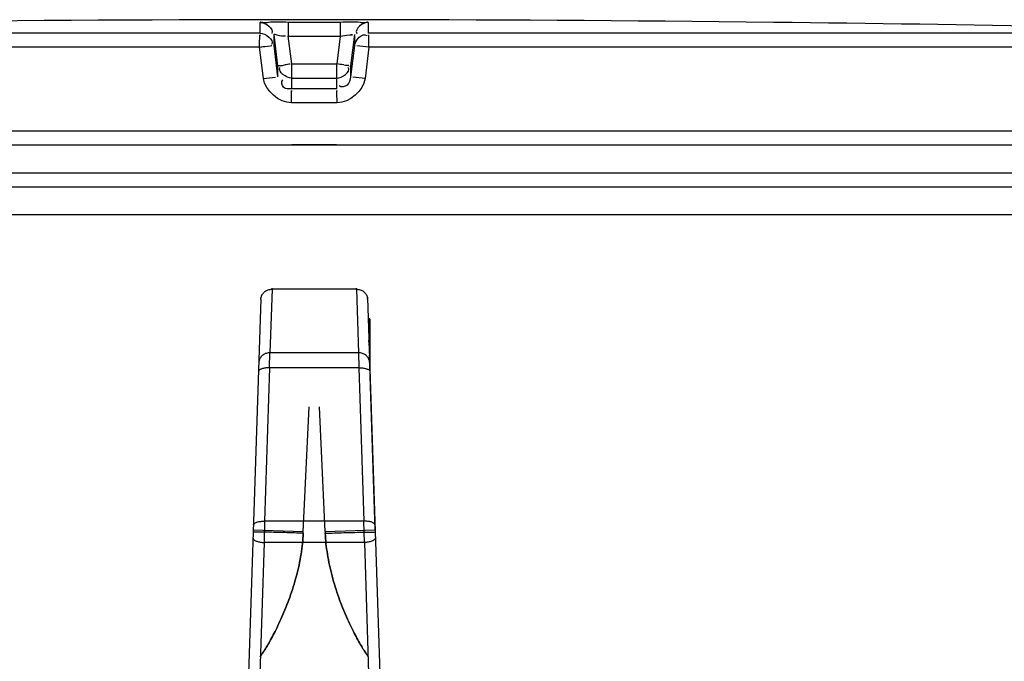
# Model space of a CAD drawing. Header units: millimetres. Extents: x 0 to 297, y 0 to 210.
# Tile 452 of 455: x 240.58 to 243.41, y 162.51 to 164.36. Entities that reach past the tile are written whole.
import ezdxf

# ---------------------------------------------------------------- set-up
doc = ezdxf.new("R2010")
doc.units = ezdxf.units.MM
doc.header["$LTSCALE"] = 16.335
doc.layers.get('0').update_dxf_attribs({"linetype": 'CONTINUOUS'})
doc.layers.add('001-M31079-X02', color=7, linetype='CONTINUOUS')
doc.layers.add('01_GLOBAL', color=7, linetype='CONTINUOUS')

msp = doc.modelspace()

# ---------------------------------------------------------------- linework, layer by layer
at = {"color": 9, "linetype": 'Continuous'}
for p, q in [((241.2749, 164.3163), (241.2749, 164.3476)), ((241.3555, 164.3486), (241.3555, 164.3082)), ((241.3555, 164.3486), (241.505, 164.3486)), ((241.505, 164.3486), (241.5049, 164.3082)), ((241.5856, 164.3476), (241.5856, 164.3163)), ((241.2749, 164.3293), (241.2749, 164.3304)), ((241.2749, 164.3197), (241.2749, 164.3213)), ((241.5856, 164.3376), (241.5856, 164.3368)), ((241.2749, 164.3163), (238.4332, 164.3163)), ((241.3146, 164.2813), (241.3146, 164.3126)), ((241.3259, 164.2227), (241.3146, 164.3126)), ((241.3656, 164.2281), (241.3555, 164.3082)), ((241.3555, 164.3082), (241.5049, 164.3082)), ((241.5049, 164.3082), (241.4949, 164.2281)), ((241.5459, 164.3126), (241.5346, 164.2227)), ((241.5459, 164.3126), (241.5459, 164.2813)), ((244.4273, 164.3163), (241.5856, 164.3163)), ((241.2729, 164.2763), (238.3943, 164.2763)), ((241.2843, 164.1864), (241.2729, 164.2763)), ((241.3259, 164.1914), (241.3146, 164.2813)), ((241.5459, 164.2813), (241.5346, 164.1914)), ((241.5876, 164.2763), (241.5524, 164.2806)), ((241.5876, 164.2763), (241.5762, 164.1864)), ((244.4662, 164.2763), (241.5876, 164.2763)), ((241.3259, 164.1914), (241.3259, 164.2227)), ((241.3263, 164.2202), (241.3259, 164.2227)), ((241.3656, 164.1562), (241.3656, 164.2281)), ((241.3656, 164.2281), (241.4949, 164.2281)), ((241.4949, 164.1562), (241.4949, 164.2281)), ((241.5342, 164.2201), (241.5346, 164.2227)), ((241.5346, 164.2227), (241.5346, 164.1914)), ((241.2843, 164.1864), (241.3193, 164.1906)), ((241.3656, 164.1877), (241.3651, 164.1877)), ((241.3656, 164.1877), (241.4949, 164.1877)), ((241.4949, 164.1877), (241.4954, 164.1877)), ((241.5762, 164.1864), (241.5412, 164.1906)), ((241.4949, 164.1562), (241.3656, 164.1562)), ((241.4958, 164.1162), (241.3647, 164.1162)), ((244.4702, 164.0353), (238.3902, 164.0353)), ((241.3662, 163.9969), (241.4942, 163.9969))]:
    msp.add_line(p, q, dxfattribs=at)
at = {"color": 7, "linetype": 'Continuous'}
for p, q in [((242.6724, 164.3486), (242.672, 164.3486)), ((242.752, 164.3476), (242.6723, 164.3486)), ((238.3902, 163.9953), (244.4702, 163.9953)), ((238.3902, 163.9153), (244.4702, 163.9153)), ((238.4302, 163.8753), (244.4302, 163.8753))]:
    msp.add_line(p, q, dxfattribs=at)
at = {"color": 9, "linetype": 'Continuous'}
for points in [[(241.2749, 164.3351), (241.2749, 164.3368), (241.2749, 164.3376), (241.2749, 164.3383), (241.2749, 164.339), (241.2749, 164.3398), (241.2749, 164.3405), (241.2749, 164.3411), (241.2749, 164.3418), (241.2749, 164.3425), (241.2749, 164.3431), (241.2749, 164.3438), (241.2749, 164.3444), (241.2749, 164.345), (241.2749, 164.3457), (241.2748, 164.3463), (241.2748, 164.347), (241.2749, 164.3476)], [(241.5856, 164.3476), (241.5857, 164.347), (241.5857, 164.3463), (241.5856, 164.3457), (241.5856, 164.345), (241.5856, 164.3444), (241.5856, 164.3438), (241.5856, 164.3431), (241.5856, 164.3425)], [(241.2749, 164.3324), (241.2749, 164.3334), (241.2749, 164.3351)], [(241.5856, 164.3418), (241.5856, 164.3411), (241.5856, 164.3404)], [(241.5856, 164.3397), (241.5856, 164.339), (241.5856, 164.3383)]]:
    msp.add_lwpolyline(points, dxfattribs=at)
at = {"color": 7, "linetype": 'Continuous'}
for radius, start, end in [(115.54, 89.384203, 90.615797), (115.5399, 88.513625, 89.344519)]:
    msp.add_arc((241.4302, 48.8153), radius, start, end, dxfattribs=at)
at = {"color": 9, "linetype": 'Continuous'}
for centre, radius, start, end in [((241.5222, 162.8525), 1.3844, 96.6859, 97.3437), ((240.9786, 160.1032), 4.1571, 82.586, 82.8653)]:
    msp.add_arc(centre, radius, start, end, dxfattribs=at)
for points, knots in [([(241.2749, 164.3476), (241.2749, 164.3497), (241.2876, 164.3457), (241.3081, 164.3518), (241.3366, 164.3486), (241.3555, 164.3486)], [0, 0, 0, 0, 0.077085, 0.294402, 1, 1, 1, 1]), ([(241.505, 164.3486), (241.5239, 164.3486), (241.5524, 164.3518), (241.5729, 164.3457), (241.5856, 164.3497), (241.5856, 164.3476)], [0, 0, 0, 0, 0.705598, 0.922915, 1, 1, 1, 1]), ([(241.3146, 164.3126), (241.3146, 164.3154), (241.3324, 164.3072), (241.3392, 164.3101), (241.3472, 164.309)], [0, 0, 0, 0, 0.256957, 1, 1, 1, 1]), ([(241.5049, 164.3082), (241.5142, 164.3093), (241.5198, 164.3099), (241.5436, 164.3127), (241.5368, 164.3116), (241.5352, 164.3114)], [0, 0, 0, 0, 0.698391, 0.879855, 1, 1, 1, 1]), ([(241.2729, 164.2763), (241.2779, 164.2772), (241.2844, 164.278), (241.314, 164.2811), (241.3075, 164.2812)], [0, 0, 0, 0, 0.438351, 1, 1, 1, 1]), ([(241.3259, 164.2227), (241.3259, 164.2245), (241.3364, 164.2222), (241.3405, 164.2249), (241.3452, 164.2255)], [0, 0, 0, 0, 0.272435, 1, 1, 1, 1]), ([(241.515, 164.2256), (241.5199, 164.2249), (241.5352, 164.2237), (241.5285, 164.2235), (241.5279, 164.2236)], [0, 0, 0, 0, 0.894651, 1, 1, 1, 1]), ([(241.3656, 164.1562), (241.3575, 164.1562), (241.3385, 164.1548), (241.3356, 164.1765), (241.3395, 164.1824)], [0, 0, 0, 0, 0.532206, 1, 1, 1, 1]), ([(241.5346, 164.1914), (241.5335, 164.1826), (241.5307, 164.1635), (241.5079, 164.1605), (241.5018, 164.1652)], [0, 0, 0, 0, 0.53572, 1, 1, 1, 1])]:
    msp.add_open_spline(points, degree=3, knots=knots, dxfattribs=at)
for points in [[(241.2749, 164.3476), (241.2902, 164.3477), (241.315, 164.3295), (241.3082, 164.3158)], [(241.5856, 164.3476), (241.5702, 164.3477), (241.5455, 164.3295), (241.5523, 164.3158)], [(241.2729, 164.2763), (241.2729, 164.2874), (241.2738, 164.3207), (241.2747, 164.3096)], [(241.5459, 164.2813), (241.5478, 164.2965), (241.5688, 164.3188), (241.5816, 164.3103)], [(241.5876, 164.2763), (241.5876, 164.2874), (241.5867, 164.3206), (241.5858, 164.3096)], [(241.2749, 164.3163), (241.2902, 164.3163), (241.315, 164.2982), (241.3082, 164.2845)], [(241.3647, 164.1162), (241.3291, 164.1163), (241.2887, 164.1511), (241.2843, 164.1864)], [(241.5762, 164.1864), (241.5718, 164.1511), (241.5314, 164.1163), (241.4958, 164.1162)], [(241.3647, 164.1162), (241.3647, 164.1273), (241.3651, 164.1606), (241.3655, 164.1495)], [(241.4958, 164.1162), (241.4958, 164.1273), (241.4954, 164.1606), (241.495, 164.1495)]]:
    msp.add_open_spline(points, degree=3, dxfattribs=at)
at = {"color": 7, "linetype": 'Continuous'}
for points in [[(241.3651, 164.1877), (241.35, 164.1879), (241.3257, 164.2041), (241.3314, 164.2181)], [(241.4954, 164.1877), (241.5105, 164.1879), (241.5347, 164.204), (241.5291, 164.218)]]:
    msp.add_open_spline(points, degree=3, dxfattribs=at)
at = {"layer": '001-M31079-X02', "color": 9, "linetype": 'Continuous'}
for p, q in [((241.3089, 163.5807), (241.3089, 163.584)), ((241.3089, 163.5807), (241.3089, 163.584)), ((241.5516, 163.5807), (241.5516, 163.584)), ((241.5516, 163.5807), (241.5516, 163.584)), ((241.2769, 163.5522), (241.277, 163.5558)), ((241.3089, 163.5807), (241.3028, 163.3981)), ((241.5516, 163.5807), (241.3089, 163.5807)), ((241.5516, 163.5807), (241.5576, 163.3981)), ((241.2769, 163.5522), (241.2378, 162.369)), ((241.302, 163.3548), (241.3028, 163.3981)), ((241.5576, 163.3981), (241.3028, 163.3981)), ((241.5576, 163.3981), (241.5585, 163.3548)), ((241.302, 163.3548), (241.2874, 162.9139)), ((241.5585, 163.3548), (241.302, 163.3548)), ((241.5585, 163.3548), (241.5731, 162.9139)), ((241.2874, 162.9139), (241.2862, 162.8527)), ((241.5731, 162.9139), (241.2874, 162.9139)), ((241.5743, 162.8527), (241.5731, 162.9139)), ((241.3989, 162.8833), (241.255, 162.888)), ((241.6055, 162.888), (241.4616, 162.8833)), ((241.2862, 162.8527), (241.2713, 162.401)), ((241.5743, 162.8527), (241.2862, 162.8527)), ((241.5743, 162.8527), (241.5892, 162.401))]:
    msp.add_line(p, q, dxfattribs=at)
at = {"layer": '001-M31079-X02', "color": 7, "linetype": 'Continuous'}
for p, q in [((241.5836, 163.5522), (241.5835, 163.5558)), ((241.5835, 163.5558), (241.6226, 162.369)), ((241.5855, 163.4959), (241.5855, 163.4942)), ((241.5856, 163.4942), (241.5856, 163.4908)), ((241.5867, 163.4585), (241.5867, 163.4551)), ((241.5876, 163.4298), (241.5876, 163.4332)), ((241.5876, 163.4313), (241.5876, 163.4279)), ((241.5877, 163.4279), (241.5877, 163.4262)), ((241.5879, 163.4188), (241.5879, 163.4228)), ((241.588, 163.421), (241.588, 163.4176)), ((241.5881, 163.4176), (241.5881, 163.4159)), ((241.5902, 163.4228), (241.5902, 163.3509)), ((241.6055, 162.888), (241.5889, 163.3915)), ((241.6055, 162.888), (241.5889, 163.3915)), ((241.5902, 163.3535), (241.589, 163.3897)), ((241.589, 163.3889), (241.589, 163.3852)), ((241.5891, 163.3842), (241.5891, 163.3861)), ((241.5893, 163.3781), (241.5893, 163.3827)), ((241.5893, 163.3802), (241.5893, 163.3777)), ((241.5898, 163.363), (241.5902, 163.3542)), ((241.5902, 163.3535), (241.5902, 163.3742))]:
    msp.add_line(p, q, dxfattribs=at)
at = {"layer": '001-M31079-X02', "color": 6, "linetype": 'Continuous'}
for p, q in [((241.5902, 163.4959), (241.5855, 163.4959)), ((241.5902, 163.4942), (241.5855, 163.4942)), ((241.5902, 163.4908), (241.5856, 163.4908)), ((241.5902, 163.4891), (241.5857, 163.4891)), ((241.5902, 163.4874), (241.5857, 163.4874)), ((241.5902, 163.4857), (241.5858, 163.4857)), ((241.5902, 163.484), (241.5858, 163.484)), ((241.5902, 163.4823), (241.5858, 163.4823)), ((241.5902, 163.4806), (241.5859, 163.4806)), ((241.5902, 163.4772), (241.5861, 163.4772)), ((241.5902, 163.4755), (241.5861, 163.4755)), ((241.5902, 163.4721), (241.5862, 163.4721)), ((241.5902, 163.4704), (241.5863, 163.4704)), ((241.5902, 163.4959), (241.5902, 163.4228)), ((241.5902, 163.4687), (241.5864, 163.4687)), ((241.5902, 163.467), (241.5864, 163.467)), ((241.5902, 163.4653), (241.5865, 163.4653)), ((241.5902, 163.4636), (241.5865, 163.4636)), ((241.5902, 163.4619), (241.5866, 163.4619)), ((241.5902, 163.4585), (241.5867, 163.4585)), ((241.5902, 163.4551), (241.5868, 163.4551)), ((241.5902, 163.4517), (241.5869, 163.4517)), ((241.5902, 163.4432), (241.5872, 163.4432)), ((241.5902, 163.4364), (241.5874, 163.4364)), ((241.5902, 163.4347), (241.5875, 163.4347)), ((241.5902, 163.4332), (241.5875, 163.4332)), ((241.5902, 163.4313), (241.5876, 163.4313)), ((241.5902, 163.4298), (241.5876, 163.4298)), ((241.5902, 163.4279), (241.5876, 163.4279)), ((241.5902, 163.4287), (241.5877, 163.4287)), ((241.5902, 163.4262), (241.5877, 163.4262)), ((241.5902, 163.4228), (241.5879, 163.4228)), ((241.5902, 163.4214), (241.5879, 163.4214)), ((241.5902, 163.421), (241.5879, 163.421)), ((241.5902, 163.4188), (241.5879, 163.4188)), ((241.5902, 163.418), (241.588, 163.418)), ((241.5902, 163.4176), (241.588, 163.4176)), ((241.5902, 163.4159), (241.5881, 163.4159)), ((241.5902, 163.4155), (241.5881, 163.4155)), ((241.5902, 163.4127), (241.5882, 163.4127)), ((241.5902, 163.4121), (241.5882, 163.4121)), ((241.5884, 163.407), (241.5902, 163.407)), ((241.5902, 163.4068), (241.5884, 163.4068)), ((241.5902, 163.3897), (241.589, 163.3897)), ((241.5902, 163.3889), (241.589, 163.3889)), ((241.5902, 163.3861), (241.5891, 163.3861)), ((241.5902, 163.3852), (241.5891, 163.3852)), ((241.5891, 163.3842), (241.5902, 163.3842)), ((241.5902, 163.383), (241.5892, 163.383)), ((241.5902, 163.3827), (241.5892, 163.3827)), ((241.5902, 163.3808), (241.5893, 163.3808)), ((241.5902, 163.3802), (241.5893, 163.3802)), ((241.5902, 163.379), (241.5893, 163.379)), ((241.5902, 163.3781), (241.5893, 163.3781)), ((241.5902, 163.3777), (241.5894, 163.3777)), ((241.5902, 163.3772), (241.5894, 163.3772)), ((241.5902, 163.3742), (241.5895, 163.3742)), ((241.5902, 163.3702), (241.5896, 163.3702)), ((241.5902, 163.3677), (241.5897, 163.3677)), ((241.5902, 163.363), (241.5898, 163.363)), ((241.3989, 162.8833), (241.4155, 163.2429)), ((241.3989, 162.8833), (241.4155, 163.2429)), ((241.4616, 162.8833), (241.445, 163.2429)), ((241.4616, 162.8833), (241.445, 163.2429)), ((241.3987, 162.8793), (241.3989, 162.8833)), ((241.4616, 162.8833), (241.4618, 162.8793))]:
    msp.add_line(p, q, dxfattribs=at)
at = {"layer": '001-M31079-X02', "color": 9, "linetype": 'Continuous'}
for points, knots in [([(241.2769, 163.5522), (241.2769, 163.5538), (241.2774, 163.5572), (241.2789, 163.5621), (241.2814, 163.5666), (241.2846, 163.5707), (241.2886, 163.5742), (241.2931, 163.5771), (241.2981, 163.5791), (241.3034, 163.5804), (241.307, 163.5807), (241.3089, 163.5807)], [0, 0, 0, 0, 0.106813, 0.214154, 0.322472, 0.4321, 0.543208, 0.655792, 0.769679, 0.884556, 1, 1, 1, 1]), ([(241.5516, 163.5807), (241.5534, 163.5807), (241.5571, 163.5804), (241.5624, 163.5791), (241.5674, 163.5771), (241.5719, 163.5742), (241.5759, 163.5707), (241.5791, 163.5666), (241.5816, 163.5621), (241.5831, 163.5572), (241.5835, 163.5538), (241.5836, 163.5522)], [0, 0, 0, 0, 0.115443, 0.230318, 0.344204, 0.456787, 0.567894, 0.677521, 0.78584, 0.893181, 1, 1, 1, 1]), ([(241.3028, 163.3981), (241.301, 163.3981), (241.2974, 163.3978), (241.2921, 163.3965), (241.2871, 163.3945), (241.2825, 163.3916), (241.2786, 163.3881), (241.2753, 163.384), (241.2729, 163.3795), (241.2713, 163.3746), (241.2709, 163.3712), (241.2709, 163.3696)], [0, 0, 0, 0, 0.115443, 0.230319, 0.344206, 0.456789, 0.567896, 0.677523, 0.785842, 0.893182, 1, 1, 1, 1]), ([(241.5896, 163.3696), (241.5896, 163.3712), (241.5892, 163.3746), (241.5876, 163.3794), (241.5853, 163.3838), (241.5822, 163.3878), (241.5783, 163.3914), (241.5738, 163.3943), (241.5687, 163.3965), (241.5633, 163.3978), (241.5595, 163.3981), (241.5576, 163.3981)], [0, 0, 0, 0, 0.106197, 0.212482, 0.316463, 0.423719, 0.533532, 0.647096, 0.762514, 0.881834, 1, 1, 1, 1]), ([(241.302, 163.3548), (241.3002, 163.3548), (241.2966, 163.3548), (241.2913, 163.3544), (241.2865, 163.3537), (241.282, 163.3527), (241.2781, 163.3514), (241.2748, 163.3498), (241.2716, 163.3476), (241.2701, 163.3452), (241.27, 163.3436)], [0, 0, 0, 0, 0.152256, 0.299882, 0.435668, 0.563689, 0.679641, 0.78213, 0.868326, 1, 1, 1, 1]), ([(241.5585, 163.3548), (241.5603, 163.3548), (241.5639, 163.3548), (241.5691, 163.3544), (241.574, 163.3537), (241.5785, 163.3527), (241.5824, 163.3514), (241.5857, 163.3498), (241.5889, 163.3476), (241.5904, 163.3452), (241.5905, 163.3436)], [0, 0, 0, 0, 0.152256, 0.299882, 0.435668, 0.563689, 0.679641, 0.78213, 0.868326, 1, 1, 1, 1]), ([(241.2555, 162.9027), (241.2555, 162.9042), (241.257, 162.9067), (241.26, 162.9088), (241.2632, 162.9104), (241.2672, 162.9118), (241.2717, 162.9128), (241.2767, 162.9136), (241.282, 162.9139), (241.2856, 162.914), (241.2874, 162.9139)], [0, 0, 0, 0, 0.126995, 0.210764, 0.310848, 0.426768, 0.556664, 0.697789, 0.846804, 1, 1, 1, 1]), ([(241.605, 162.9027), (241.605, 162.9042), (241.6035, 162.9067), (241.6005, 162.9088), (241.5973, 162.9104), (241.5933, 162.9118), (241.5888, 162.9128), (241.5838, 162.9136), (241.5785, 162.9139), (241.5749, 162.914), (241.5731, 162.9139)], [0, 0, 0, 0, 0.126991, 0.210759, 0.310842, 0.426762, 0.55666, 0.697786, 0.846802, 1, 1, 1, 1]), ([(241.3987, 162.8793), (241.3899, 162.8796), (241.3722, 162.8802), (241.3458, 162.881), (241.3206, 162.8817), (241.301, 162.8822), (241.2872, 162.8824), (241.2785, 162.8826), (241.2712, 162.8827), (241.2652, 162.8828), (241.2608, 162.8827), (241.2574, 162.8828), (241.256, 162.8825), (241.2548, 162.8827), (241.2548, 162.8825)], [0, 0, 0, 0, 0.182962, 0.369774, 0.549122, 0.708795, 0.777781, 0.838136, 0.889087, 0.930292, 0.96162, 0.983338, 0.995881, 1, 1, 1, 1]), ([(241.3987, 162.8793), (241.3982, 162.8694), (241.3967, 162.8492), (241.3926, 162.8187), (241.3867, 162.7877), (241.3792, 162.7564), (241.3702, 162.7255), (241.3601, 162.6952), (241.3492, 162.6663), (241.3378, 162.6393), (241.3265, 162.6146), (241.3155, 162.5926), (241.3054, 162.5737), (241.2963, 162.5578), (241.2889, 162.5455), (241.2823, 162.5353), (241.2789, 162.5302), (241.2733, 162.5224), (241.2789, 162.5302), (241.2823, 162.5353), (241.2889, 162.5455), (241.2963, 162.5578), (241.3054, 162.5737), (241.3155, 162.5926), (241.3265, 162.6146), (241.3378, 162.6393), (241.3492, 162.6663), (241.3601, 162.6952), (241.3702, 162.7255), (241.3792, 162.7564), (241.3867, 162.7877), (241.3926, 162.8187), (241.3967, 162.8492), (241.3982, 162.8694), (241.3987, 162.8793)], [0, 0, 0, 0, 0.039301, 0.079801, 0.121473, 0.163907, 0.206514, 0.248688, 0.28962, 0.328467, 0.36444, 0.396862, 0.425222, 0.449191, 0.468617, 0.483486, 0.493894, 0.5, 0.506106, 0.516514, 0.531383, 0.550809, 0.574779, 0.603138, 0.635561, 0.671534, 0.71038, 0.751313, 0.793487, 0.836094, 0.878527, 0.9202, 0.960699, 1, 1, 1, 1]), ([(241.3987, 162.8793), (241.3982, 162.8694), (241.3967, 162.8492), (241.3926, 162.8187), (241.3867, 162.7877), (241.3792, 162.7564), (241.3702, 162.7255), (241.3601, 162.6952), (241.3492, 162.6663), (241.3378, 162.6393), (241.3265, 162.6146), (241.3155, 162.5926), (241.3054, 162.5737), (241.2963, 162.5578), (241.2889, 162.5455), (241.2823, 162.5353), (241.2789, 162.5302), (241.2733, 162.5224), (241.2789, 162.5302), (241.2823, 162.5353), (241.2889, 162.5455), (241.2963, 162.5578), (241.3054, 162.5737), (241.3155, 162.5926), (241.3265, 162.6146), (241.3378, 162.6393), (241.3492, 162.6663), (241.3601, 162.6952), (241.3702, 162.7255), (241.3792, 162.7564), (241.3867, 162.7877), (241.3926, 162.8187), (241.3967, 162.8492), (241.3982, 162.8694), (241.3987, 162.8793)], [0, 0, 0, 0, 0.039301, 0.079801, 0.121473, 0.163907, 0.206514, 0.248688, 0.28962, 0.328467, 0.36444, 0.396862, 0.425222, 0.449191, 0.468617, 0.483486, 0.493894, 0.5, 0.506106, 0.516514, 0.531383, 0.550809, 0.574779, 0.603138, 0.635561, 0.671534, 0.71038, 0.751313, 0.793487, 0.836094, 0.878527, 0.9202, 0.960699, 1, 1, 1, 1]), ([(241.4618, 162.8793), (241.4706, 162.8796), (241.4883, 162.8802), (241.5146, 162.881), (241.5399, 162.8817), (241.5594, 162.8822), (241.5733, 162.8824), (241.582, 162.8826), (241.5893, 162.8827), (241.5952, 162.8828), (241.5996, 162.8827), (241.6031, 162.8828), (241.6045, 162.8825), (241.6057, 162.8827), (241.6057, 162.8825)], [0, 0, 0, 0, 0.182962, 0.369774, 0.549122, 0.708795, 0.777781, 0.838136, 0.889087, 0.930292, 0.96162, 0.983338, 0.995881, 1, 1, 1, 1]), ([(241.4618, 162.8793), (241.4622, 162.8694), (241.4638, 162.8492), (241.4679, 162.8187), (241.4738, 162.7877), (241.4813, 162.7564), (241.4902, 162.7254), (241.5004, 162.6952), (241.5113, 162.6663), (241.5226, 162.6393), (241.534, 162.6146), (241.5449, 162.5926), (241.5551, 162.5737), (241.5642, 162.5578), (241.5716, 162.5455), (241.5782, 162.5353), (241.5816, 162.5302), (241.5872, 162.5224), (241.5816, 162.5302), (241.5782, 162.5353), (241.5716, 162.5455), (241.5642, 162.5578), (241.5551, 162.5737), (241.5449, 162.5926), (241.534, 162.6146), (241.5226, 162.6393), (241.5113, 162.6663), (241.5004, 162.6952), (241.4902, 162.7254), (241.4813, 162.7564), (241.4738, 162.7877), (241.4679, 162.8187), (241.4638, 162.8492), (241.4622, 162.8694), (241.4618, 162.8793)], [0, 0, 0, 0, 0.039312, 0.079811, 0.121482, 0.163914, 0.206516, 0.248687, 0.289616, 0.32846, 0.364432, 0.396853, 0.425213, 0.449184, 0.468611, 0.483481, 0.493892, 0.5, 0.506108, 0.516519, 0.531389, 0.550816, 0.574787, 0.603147, 0.635568, 0.67154, 0.710384, 0.751314, 0.793484, 0.836086, 0.878518, 0.920189, 0.960689, 1, 1, 1, 1]), ([(241.4618, 162.8793), (241.4622, 162.8694), (241.4638, 162.8492), (241.4679, 162.8187), (241.4738, 162.7877), (241.4813, 162.7564), (241.4902, 162.7254), (241.5004, 162.6952), (241.5113, 162.6663), (241.5226, 162.6393), (241.534, 162.6146), (241.5449, 162.5926), (241.5551, 162.5737), (241.5642, 162.5578), (241.5716, 162.5455), (241.5782, 162.5353), (241.5816, 162.5302), (241.5872, 162.5224), (241.5816, 162.5302), (241.5782, 162.5353), (241.5716, 162.5455), (241.5642, 162.5578), (241.5551, 162.5737), (241.5449, 162.5926), (241.534, 162.6146), (241.5226, 162.6393), (241.5113, 162.6663), (241.5004, 162.6952), (241.4902, 162.7254), (241.4813, 162.7564), (241.4738, 162.7877), (241.4679, 162.8187), (241.4638, 162.8492), (241.4622, 162.8694), (241.4618, 162.8793)], [0, 0, 0, 0, 0.039312, 0.079811, 0.121482, 0.163914, 0.206516, 0.248687, 0.289616, 0.32846, 0.364432, 0.396853, 0.425213, 0.449184, 0.468611, 0.483481, 0.493892, 0.5, 0.506108, 0.516519, 0.531389, 0.550816, 0.574787, 0.603147, 0.635568, 0.67154, 0.710384, 0.751314, 0.793484, 0.836086, 0.878518, 0.920189, 0.960689, 1, 1, 1, 1]), ([(241.2542, 162.866), (241.2542, 162.8644), (241.2556, 162.8619), (241.2585, 162.8595), (241.2617, 162.8577), (241.2657, 162.856), (241.2702, 162.8547), (241.2753, 162.8537), (241.2807, 162.853), (241.2844, 162.8527), (241.2862, 162.8527)], [0, 0, 0, 0, 0.126512, 0.210417, 0.310819, 0.42713, 0.557361, 0.698627, 0.847454, 1, 1, 1, 1]), ([(241.6062, 162.866), (241.6063, 162.8645), (241.6043, 162.8608), (241.5999, 162.8582), (241.5952, 162.8562), (241.5906, 162.8548), (241.5855, 162.8537), (241.58, 162.853), (241.5762, 162.8527), (241.5743, 162.8527)], [0, 0, 0, 0, 0.125358, 0.301631, 0.415433, 0.545965, 0.688808, 0.843553, 1, 1, 1, 1])]:
    msp.add_open_spline(points, degree=3, knots=knots, dxfattribs=at)
at = {"layer": '01_GLOBAL', "color": 7, "linetype": 'Continuous'}
msp.add_line((238.4302, 163.8753), (244.4302, 163.8753), dxfattribs=at)
at = {"layer": '01_GLOBAL', "color": 9, "linetype": 'Continuous'}
msp.add_line((238.3502, 163.7953), (244.5102, 163.7953), dxfattribs=at)

doc.saveas('drawing.dxf')
